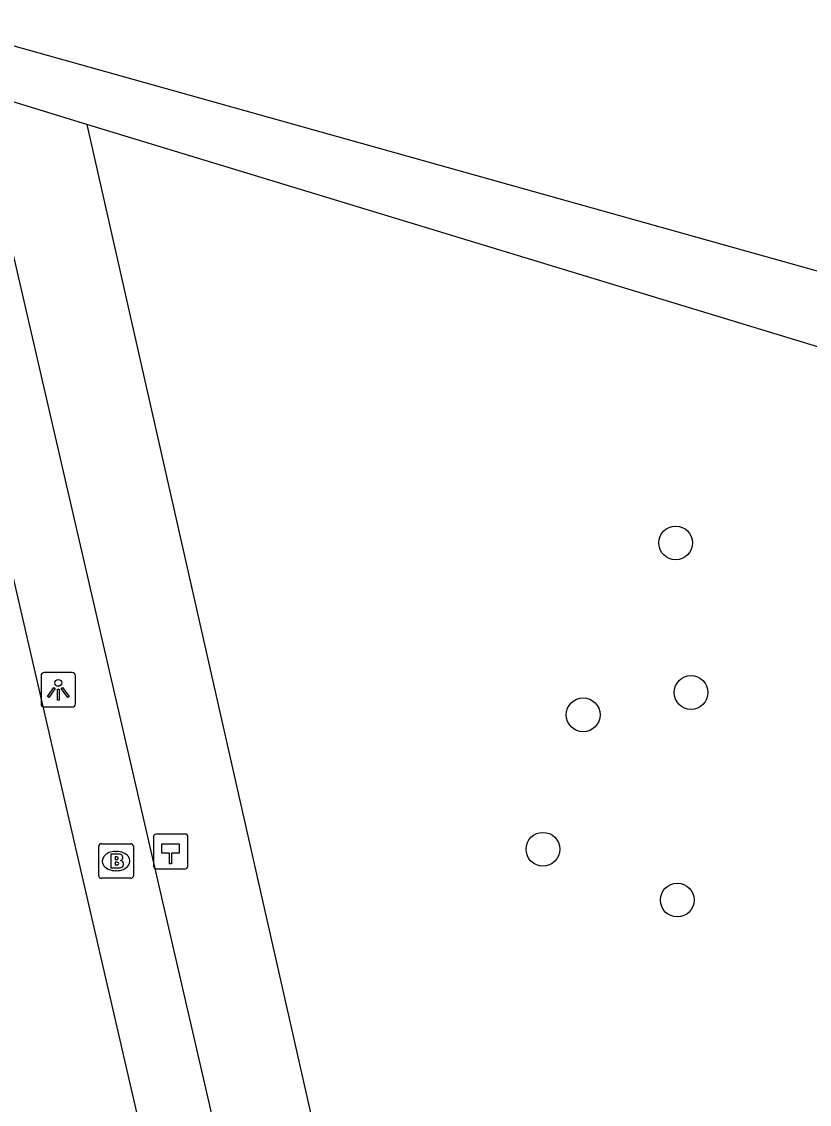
# Model space of a CAD drawing. Extents: x 156414 to 157775, y 382335 to 383765.
# Drawn here: x 157285.06 to 157307.85, y 383461.31 to 383492.64 of the extents above; entities that cross this region are included whole.
import ezdxf

# ---------------------------------------------------------------- set-up
doc = ezdxf.new("R2010")
doc.units = 0
for name, color, linetype in [('IMGEO_Berm_groen', 7, 'Continuous'), ('IMGEO_Boom', 7, 'Continuous'), ('IMGEO_Brandkraan', 7, 'Continuous'), ('IMGEO_Fietspad_gesloten', 7, 'Continuous'), ('IMGEO_Hectometerpaal', 7, 'Continuous'), ('IMGEO_Lichtpunt', 7, 'Continuous'), ('IMGEO_Voetpad_halfverhard', 7, 'Continuous'), ('IMGEO_Voetpad_open', 7, 'Continuous')]:
    doc.layers.add(name, color=color, linetype=linetype)

msp = doc.modelspace()

# ---------------------------------------------------------------- linework, layer by layer
at = {"layer": 'IMGEO_Berm_groen'}
msp.add_lwpolyline([(157286.944, 383489.667), (157297.817, 383441.587)], dxfattribs=at)
at = {"layer": 'IMGEO_Boom'}
for centre in [(157303.977, 383477.554), (157304.422, 383473.226), (157301.301, 383472.579), (157300.137, 383468.69), (157304.024, 383467.219)]:
    msp.add_circle(centre, 0.489, dxfattribs=at)
at = {"layer": 'IMGEO_Brandkraan'}
for p, q in [((157287.361, 383468.848), (157288.213, 383468.848)), ((157287.286, 383467.922), (157287.286, 383468.774)), ((157287.774, 383468.628), (157287.799, 383468.628)), ((157288.287, 383468.774), (157288.287, 383467.922)), ((157287.797, 383468.068), (157287.772, 383468.068)), ((157288.213, 383467.848), (157287.361, 383467.848))]:
    msp.add_line(p, q, dxfattribs=at)
for points in [[(157287.361, 383468.848), (157288.213, 383468.848)], [(157287.286, 383467.922), (157287.286, 383468.774)], [(157287.634, 383468.548), (157287.634, 383468.148), (157287.847, 383468.148)], [(157287.865, 383468.548), (157287.634, 383468.548)], [(157288.287, 383468.774), (157288.287, 383467.922)], [(157287.813, 383468.467), (157287.759, 383468.467), (157287.759, 383468.391)], [(157287.759, 383468.391), (157287.812, 383468.391)], [(157287.821, 383468.315), (157287.759, 383468.315), (157287.759, 383468.234)], [(157287.759, 383468.234), (157287.821, 383468.234)], [(157288.213, 383467.848), (157287.361, 383467.848)]]:
    msp.add_lwpolyline(points, dxfattribs=at)
for centre, radius, start, end in [((157287.363, 383468.772), 0.0765, 91.552, 178.448), ((157287.363, 383468.772), 0.0765, 91.552, 178.448), ((157288.211, 383468.772), 0.0765, 1.552, 88.448), ((157288.211, 383468.772), 0.0765, 1.552, 88.448), ((157287.869, 383468.403), 0.145, 59.4692, 91.5367), ((157287.814, 383468.429), 0.0379, 267.8285, 90.9355), ((157287.822, 383468.274), 0.0404, 269.8759, 90.5077), ((157287.894, 383468.45), 0.0922, 285.5137, 58.1501), ((157287.899, 383468.258), 0.105, 301.3115, 78.989), ((157287.363, 383467.924), 0.0765, 181.552, 268.448), ((157287.363, 383467.924), 0.0765, 181.552, 268.448), ((157287.853, 383468.399), 0.251, 268.6676, 293.5347), ((157288.211, 383467.924), 0.0765, 271.552, 358.448), ((157288.211, 383467.924), 0.0765, 271.552, 358.448)]:
    msp.add_arc(centre, radius, start, end, dxfattribs=at)
for centre, major_axis, ratio, start_param, end_param in [((157287.773, 383468.348), (-0.387, 0.002), 0.722429, 4.712389, 7.853982), ((157287.798, 383468.348), (-0.39, 0.002), 0.717154, 1.570796, 4.712389)]:
    msp.add_ellipse(centre, major_axis=major_axis, ratio=ratio, start_param=start_param, end_param=end_param, dxfattribs=at)
at = {"layer": 'IMGEO_Fietspad_gesloten'}
msp.add_lwpolyline([(157340.814, 383234.484), (157340.497, 383235.719), (157325.761, 383299.078), (157271.348, 383534.914)], dxfattribs=at)
at = {"layer": 'IMGEO_Hectometerpaal'}
for p, q in [((157288.868, 383469.042), (157288.868, 383468.201)), ((157288.868, 383469.042), (157288.868, 383468.201)), ((157289.784, 383469.126), (157288.943, 383469.126)), ((157289.784, 383469.126), (157288.943, 383469.126)), ((157289.868, 383468.21), (157289.868, 383469.051)), ((157289.868, 383468.21), (157289.868, 383469.051)), ((157288.952, 383468.126), (157289.793, 383468.126)), ((157288.952, 383468.126), (157289.793, 383468.126))]:
    msp.add_line(p, q, dxfattribs=at)
msp.add_lwpolyline([(157289.393, 383468.27), (157289.333, 383468.27), (157289.333, 383468.575), (157289.113, 383468.575), (157289.113, 383468.844), (157289.613, 383468.844), (157289.613, 383468.575), (157289.393, 383468.575), (157289.393, 383468.27)], dxfattribs=at)
for centre, start, end in [((157288.946, 383469.048), 92.4484, 184.2845), ((157288.946, 383469.048), 92.4484, 184.2845), ((157289.79, 383469.048), 2.4484, 94.2845), ((157289.79, 383469.048), 2.4484, 94.2845), ((157288.946, 383468.204), 182.4484, 274.2845), ((157288.946, 383468.204), 182.4484, 274.2845), ((157289.79, 383468.204), 272.4484, 4.2845), ((157289.79, 383468.204), 272.4484, 4.2845)]:
    msp.add_arc(centre, 0.0779, start, end, dxfattribs=at)
at = {"layer": 'IMGEO_Lichtpunt'}
for p, q in [((157285.616, 383473.707), (157285.616, 383472.9)), ((157285.616, 383473.707), (157285.616, 383472.9)), ((157286.518, 383473.802), (157285.71, 383473.802)), ((157286.518, 383473.802), (157285.71, 383473.802)), ((157286.612, 383472.9), (157286.612, 383473.707)), ((157286.612, 383472.9), (157286.612, 383473.707)), ((157285.71, 383472.806), (157286.518, 383472.806)), ((157285.71, 383472.806), (157286.518, 383472.806))]:
    msp.add_line(p, q, dxfattribs=at)
for points in [[(157285.99, 383473.371), (157286.029, 383473.343), (157285.841, 383473.081), (157285.803, 383473.108), (157285.99, 383473.371)], [(157286.092, 383473.323), (157286.139, 383473.323), (157286.139, 383473.001), (157286.092, 383473.001), (157286.092, 383473.323)], [(157286.202, 383473.343), (157286.24, 383473.37), (157286.427, 383473.108), (157286.388, 383473.08), (157286.202, 383473.343)]]:
    msp.add_lwpolyline(points, dxfattribs=at)
msp.add_circle((157286.115, 383473.505), 0.0994, dxfattribs=at)
for centre, start, end in [((157285.71, 383473.707), 90, 180), ((157285.71, 383473.707), 90, 180), ((157286.518, 383473.707), 0, 90), ((157286.518, 383473.707), 0, 90), ((157285.71, 383472.9), 180, 270), ((157285.71, 383472.9), 180, 270), ((157286.518, 383472.9), 270, 0), ((157286.518, 383472.9), 270, 360)]:
    msp.add_arc(centre, 0.0946, start, end, dxfattribs=at)
at = {"layer": 'IMGEO_Voetpad_halfverhard'}
for points in [[(157283.304, 383492.36), (157308.761, 383485.23), (157332.843, 383477.948), (157332.487, 383475.961), (157308.343, 383483.148), (157286.944, 383489.667)], [(157286.944, 383489.667), (157283.697, 383490.656)]]:
    msp.add_lwpolyline(points, dxfattribs=at)
at = {"layer": 'IMGEO_Voetpad_open'}
msp.add_lwpolyline([(157283.697, 383490.656), (157307.38, 383388.09)], dxfattribs=at)

doc.saveas('drawing.dxf')
